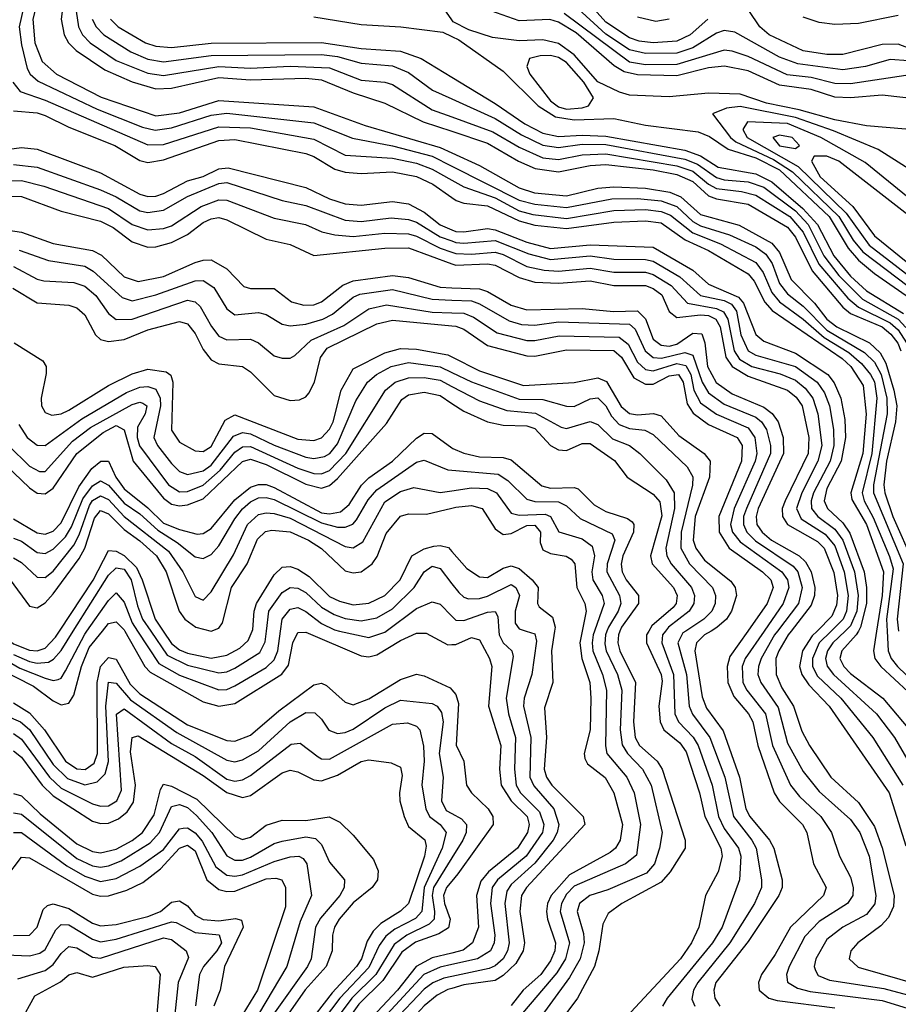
# Model space of a CAD drawing. Header units: inches. Extents: x 501365 to 657855, y 482276 to 547543.
# Tile 592 of 656: x 598905 to 601131, y 509055 to 511548. Entities that reach past the tile are written whole.
import ezdxf

# ---------------------------------------------------------------- set-up
doc = ezdxf.new("R2010")
doc.units = ezdxf.units.IN
doc.header["$MEASUREMENT"] = 0
for name, color, linetype in [('A5590', 7, 'Continuous'), ('A5591', 7, 'Continuous'), ('A6500', 7, 'Continuous'), ('A6501', 7, 'Continuous')]:
    doc.layers.add(name, color=color, linetype=linetype)

msp = doc.modelspace()

# ---------------------------------------------------------------- linework, layer by layer
at = {"layer": 'A5590', "color": 5}
msp.add_line((599390, 509999.9, 3620), (599390.2, 510000, 3620), dxfattribs=at)
for points, elevation in [([(598850, 509906.2), (598940.1, 509860.1), (598990, 509822.8), (599010, 509813.4), (599030, 509816.9), (599042.4, 509837.6), (599062.3, 509910), (599081.6, 509958.4), (599114.7, 510000)], 3520), ([(598850, 509938.4), (598905.7, 509905.7), (598970, 509880.6), (598990, 509874.4), (599002.6, 509877.4), (599010, 509881), (599021, 509899), (599070, 509992.2), (599075.5, 510000)], 3540), ([(598853.5, 510000), (598861.7, 509990), (598890, 509967.4), (598930, 509951.3), (598950, 509949.4), (598970, 509956.5), (598996, 509984), (599006.6, 510000)], 3580), ([(598890, 509940.4), (598930, 509923), (598950, 509918.8), (598978.5, 509921.5), (598991.4, 509928.6), (599010, 509950.3), (599041.2, 510000)], 3560), ([(599171.8, 510000), (599222.2, 509910), (599235.5, 509895.5), (599370, 509820.5), (599410, 509809.6), (599450, 509816.6), (599568.9, 509891.1), (599586.6, 509913.4), (599597.2, 509970), (599610, 509996.4), (599630, 509997.5), (599770, 509937.3), (599790, 509934.6), (599810, 509939.5), (599870, 509976.1), (599910, 509994.3), (599934.7, 509994.8), (599990, 509965.3), (600000, 509965.6)], 3520), ([(599203.7, 510000), (599257.6, 509917.6), (599310, 509888.1), (599410, 509850.7), (599430, 509852), (599450, 509861), (599530, 509907.7), (599550, 509926.7), (599558.9, 509950), (599565.8, 510000)], 3540), ([(599237.4, 510000), (599279.2, 509939.2), (599330, 509913.1), (599410, 509894.2), (599430, 509896.6), (599450, 509905.8), (599514, 509946), (599527.5, 509972.5), (599530.8, 510000)], 3560), ([(599268.7, 510000), (599290, 509968.3), (599310, 509952.3), (599330, 509943.7), (599390, 509931.2), (599430, 509938.7), (599463.1, 509956.9), (599484.3, 509975.7), (599494.2, 510000)], 3580), ([(599715.2, 510000), (599790, 509983.7), (599830, 509997.4), (599833.5, 510000)], 3540), ([(598890, 509818.4), (598930, 509792.8), (598968, 509750), (599021, 509670), (599050, 509650.8), (599070.8, 509649.2), (599094.3, 509665.7), (599102.5, 509690), (599101.8, 509870), (599109.7, 509910.3), (599130, 509932.7), (599150, 509928.3), (599185.2, 509865.2), (599210, 509840.6), (599330, 509762.4), (599430, 509722.5), (599450, 509721.2), (599490, 509736), (599562.1, 509797.9), (599650, 509864.1), (599670, 509868.2), (599682.4, 509862.4), (599730, 509819.6), (599750, 509813.4), (599790, 509828.6), (599870, 509877.5), (599910, 509890.3), (599930, 509886.2), (599995.7, 509855.7), (600000, 509850.7)], 3480), ([(598870, 509786.1), (598907.7, 509770), (598930, 509750.3), (598990, 509662), (599026.2, 509626.2), (599070, 509610.6), (599102, 509618), (599122.1, 509637.9), (599130.5, 509669.5), (599123.2, 509810), (599130, 509870.1), (599150, 509867.6), (599186.1, 509826.1), (599303.1, 509743.1), (599430, 509672.6), (599450, 509669), (599470, 509673.6), (599510, 509696.8), (599590, 509769.8), (599630, 509793.4), (599653, 509793), (599670, 509776.8), (599688.6, 509748.6), (599710, 509740.4), (599730, 509742.9), (599750, 509751.8), (599830, 509805.8), (599870, 509824.6), (599950, 509816.7), (599962.4, 509810), (599973.9, 509793.9), (599977.6, 509770), (599968.2, 509690), (599978, 509630), (599973.9, 509570), (599985.4, 509545.5), (600000, 509537.7)], 3460), ([(598890, 509740.7), (598910, 509726.5), (598980.6, 509630), (599010, 509602), (599090, 509562.6), (599110, 509556.1), (599130, 509557.6), (599151.4, 509570), (599163.4, 509596.6), (599150.7, 509789.3), (599170, 509803.3), (599290, 509714.8), (599350, 509682.6), (599430, 509624.9), (599450, 509619.4), (599470, 509623.1), (599490, 509634.4), (599593.2, 509713.2), (599615.8, 509715.8), (599661, 509681), (599670, 509676.1), (599690, 509675.4), (599850, 509763.9), (599887.2, 509767.2), (599910, 509758.9), (599919.1, 509750), (599928, 509708), (599929.8, 509670), (599923.7, 509610), (599934.2, 509550), (599943.6, 509530), (599970, 509509.7), (599985.5, 509490), (599975.8, 509450), (599929.4, 509350), (599923.8, 509290), (599907.8, 509272.2), (599855.3, 509244.7), (599832.9, 509227.1), (599816.1, 509203.9), (599790, 509147.6), (599716, 509070), (599655.5, 508990)], 3440), ([(598890, 509696.7), (598910, 509680.5), (598962.6, 509610), (598990, 509582.2), (599090, 509518.5), (599110, 509512.4), (599130, 509513.2), (599155.8, 509524.2), (599177.9, 509542.1), (599193.7, 509566.3), (599198.9, 509610), (599185.6, 509694.4), (599190, 509730.1), (599205.3, 509734.7), (599370, 509633.9), (599430, 509591), (599470, 509578.6), (599490, 509583.6), (599570, 509640.5), (599590, 509647.3), (599610, 509643.6), (599650, 509623.5), (599670, 509620.5), (599710, 509634.6), (599770, 509669.7), (599790, 509673.4), (599845.9, 509665.9), (599870, 509655.1), (599874.3, 509634.3), (599867.2, 509590), (599868.5, 509570), (599879, 509530), (599890, 509505.3), (599931.5, 509471.5), (599935.1, 509455.1), (599930.8, 509430), (599890.5, 509310), (599869.7, 509290.3), (599820.4, 509259.6), (599800.4, 509239.6), (599785.8, 509214.2), (599771.3, 509170), (599758.2, 509150), (599696.6, 509083.4), (599630, 508997.7)], 3420), ([(598890, 509588.8), (598910, 509582.5), (598956.9, 509536.9), (599050, 509460.9), (599090, 509441.5), (599110, 509438.5), (599150, 509447.3), (599190.6, 509469.4), (599216.6, 509490), (599245.7, 509534.3), (599261.8, 509598.2), (599270, 509612.4), (599290, 509607.1), (599354.1, 509574.1), (599450, 509480.6), (599470, 509472.1), (599490, 509478.3), (599530, 509507.9), (599570, 509521.1), (599630, 509520.2), (599689.4, 509529.4), (599715.8, 509515.8), (599750, 509483), (599801.1, 509421.1), (599813, 509393), (599811.8, 509370), (599797.8, 509350), (599750, 509311.5), (599714.6, 509270), (599702.7, 509250), (599697.7, 509230), (599697, 509190), (599681.4, 509150), (599628.6, 509091.4), (599585.3, 509030)], 3380), ([(598890, 509539.3), (598910, 509536.5), (599050, 509424), (599090, 509405.6), (599110, 509402.3), (599130, 509404.9), (599162.3, 509417.7), (599236.2, 509463.8), (599259.6, 509490), (599290, 509555.7), (599310, 509561), (599330, 509553.1), (599353.1, 509533.1), (599392, 509490), (599430, 509430.7), (599450, 509419.7), (599470, 509419.9), (599490, 509427.2), (599550, 509461.9), (599570, 509468.1), (599630, 509478.8), (599654.8, 509474.8), (599670, 509459.1), (599690, 509414.3), (599728, 509370), (599727, 509350), (599716.5, 509330), (599666.9, 509273.1), (599654.9, 509250), (599643.7, 509170), (599633.9, 509150), (599547.8, 509030)], 3360), ([(598890, 509489.8), (598910, 509489.3), (599025.1, 509405.1), (599070, 509378.8), (599110, 509365.4), (599150, 509373.5), (599210, 509404.1), (599270, 509447), (599310, 509499.1), (599319.6, 509500.4), (599330, 509501.4), (599350, 509489), (599367.5, 509467.5), (599402.4, 509402.4), (599430, 509381.4), (599450, 509378.7), (599470, 509382.8), (599550, 509416.4), (599590, 509428.4), (599612.5, 509430), (599623.7, 509423.8), (599632.6, 509410), (599644.8, 509330), (599615.8, 509264.2), (599581.9, 509150), (599510.4, 509030)], 3340), ([(598870, 509374.6), (598910, 509427.6), (598930, 509425.4), (599090, 509333.8), (599110, 509328.6), (599130, 509329.7), (599176.6, 509343.4), (599217, 509363), (599262.2, 509397.8), (599310, 509450), (599330, 509457.2), (599350, 509443.5), (599379.1, 509370), (599410, 509345.1), (599430, 509340.2), (599450, 509341.4), (599530, 509372.3), (599554.2, 509374.2), (599569.5, 509369.5), (599578.5, 509350), (599578.7, 509301.3), (599507.5, 509090), (599470.2, 509030)], 3320), ([(600000, 509425.5), (599953.4, 509350), (599949.8, 509330), (599956.3, 509290), (599955, 509270), (599942.2, 509257.8), (599885.7, 509230), (599853.7, 509206.4), (599807.3, 509130), (599746.2, 509070), (599686.6, 508990)], 3460), ([(600000, 509366.5), (599986, 509350), (599979, 509330), (599981, 509310), (599995.6, 509270), (599991.7, 509248.3), (599966.8, 509233.2), (599908, 509212), (599873.1, 509186.9), (599824.9, 509115.1), (599764.7, 509055.3), (599717.6, 508990)], 3480), ([(598890, 509228.8), (598930.6, 509229.4), (598949.5, 509250), (598965.2, 509294.8), (598975.4, 509304.6), (598990, 509309.2), (599030, 509296.8), (599090, 509260.3), (599110, 509253.3), (599150, 509256.3), (599230, 509277.3), (599262.3, 509290), (599290, 509313.1), (599310, 509317), (599330, 509304.3), (599350, 509280.1), (599370, 509269.7), (599410, 509266.3), (599452.2, 509272.2), (599467.5, 509267.5), (599471.7, 509250), (599423.9, 509150), (599413.3, 509090), (599396.9, 509050)], 3280), ([(598870, 509180.1), (598930, 509177.7), (598956, 509184), (598970, 509193.6), (598996.7, 509243.3), (599010, 509256.4), (599030, 509255.5), (599090, 509219.5), (599110, 509213.1), (599150, 509219.5), (599290, 509263.8), (599302, 509262), (599350, 509236.4), (599410.2, 509230.2), (599416.3, 509210), (599405, 509190), (599370.6, 509150), (599360.8, 509130), (599350.7, 509050.7)], 3260), ([(598900.9, 509119.1), (598970, 509140.5), (598990, 509155.6), (599010, 509183.5), (599030, 509201), (599050, 509197.9), (599090, 509173.6), (599110, 509171.5), (599270, 509223.1), (599290, 509218.5), (599327, 509190), (599333.1, 509173.1), (599306.5, 509110), (599297.9, 509030)], 3240), ([(600000, 509184.5), (599950, 509172.1), (599909.7, 509150.3), (599862.3, 509090), (599798.2, 509021.8), (599758.3, 508961.7), (599690.2, 508889.8), (599660.1, 508850), (599637, 508810), (599622.5, 508770), (599614, 508674), (599614.5, 508630), (599622.9, 508610), (599630, 508604.2), (599689.3, 508589.3), (599750, 508560.5), (599790, 508550.8), (599830, 508552.4), (599916.3, 508570), (599990, 508574.9), (600000, 508573.9)], 3520), ([(598887.3, 508990), (598907.4, 509010), (598943.7, 509076.3), (599008.5, 509111.5), (599030, 509129.2), (599050, 509134.9), (599090, 509123.6), (599169, 509149), (599230, 509153), (599248.2, 509150), (599261.1, 509130), (599252.5, 509030), (599246.6, 509010), (599192.5, 508910), (599164.8, 508830), (599084.6, 508690), (599010.7, 508510), (598957.6, 508442.4), (598938.5, 508410), (598931.5, 508370), (598943.2, 508310), (598937.3, 508290), (598861.5, 508218.5)], 3220), ([(600000, 509155.3), (599970, 509148.4), (599929.2, 509130), (599835.8, 509030), (599810, 508996.2), (599784.3, 508950), (599724.3, 508890), (599691.3, 508850), (599650.4, 508769.6), (599644.4, 508730), (599648.9, 508668.9), (599655.3, 508655.3), (599670, 508643.1), (599810, 508610.3), (599950, 508606.1), (600000, 508609.5)], 3540), ([(600000, 509124.9), (599979.5, 509120.5), (599951.4, 509108.6), (599930, 509092.8), (599851.3, 509010), (599804.9, 508930), (599750, 508879.5), (599709.2, 508830.8), (599676.4, 508770), (599670.6, 508750), (599672.8, 508712.8), (599690, 508685.9), (599710, 508675), (599750, 508664.7), (599847.8, 508647.8), (599930, 508640.9), (600000, 508643.9)], 3560), ([(600000, 509094.9), (599990, 509091.9), (599962.6, 509077.4), (599930, 509051), (599874, 508990), (599826.6, 508910), (599770, 508860.7), (599726.3, 508813.7), (599701.6, 508770), (599696.1, 508750), (599697.9, 508730), (599710, 508713.4), (599730, 508703.6), (599870, 508678), (599950, 508673.1), (600000, 508680.2)], 3580)]:
    msp.add_lwpolyline(points, dxfattribs=dict(at, elevation=elevation))
at = {"layer": 'A5591', "color": 5}
msp.add_line((599390, 509999.9, 3620), (599390.2, 510000, 3620), dxfattribs=at)
for points, elevation in [([(598879.5, 511990), (598950, 511915.2), (598963.6, 511890), (598974.9, 511810), (599019.2, 511650), (599020.7, 511630), (599010.6, 511550), (599018.1, 511510), (599029.3, 511490), (599048.3, 511470), (599121.2, 511421.1), (599190, 511391.3), (599250, 511373.3), (599290, 511374.5), (599410, 511402.1), (599490, 511396.2), (599630, 511399.8), (599670, 511396.2), (599750, 511362.9), (599830, 511336.9), (599927.2, 511290), (600000, 511265.6)], 4120), ([(598892, 511850), (598954.9, 511650), (598954, 511610), (598938.3, 511550), (598943.5, 511490), (598962.6, 511442.6), (598998.4, 511410), (599111.8, 511351.8), (599250, 511304.6), (599310, 511312.5), (599410, 511343.4), (599650, 511327.3), (599780.3, 511280.3), (599970, 511224.8), (600000, 511211)], 4080), ([(598902.2, 511722.2), (598922.1, 511650), (598922, 511610), (598903.7, 511530), (598910, 511484.3), (598924.4, 511424.4), (598931.6, 511410), (598952.2, 511392.2), (599101.6, 511321.6), (599216.4, 511276.4), (599248.7, 511268.7), (599290, 511274.8), (599390, 511306.3), (599430, 511311.9), (599650, 511287), (599748.2, 511248.2), (599850, 511229.2), (599950, 511202.9), (600000, 511177.6)], 4060), ([(600000, 511547.6), (599910, 511676.7)], 4220), ([(599048.6, 511570), (599054, 511530), (599064.3, 511510), (599083.7, 511490), (599150, 511445.2), (599230, 511412.5), (599270, 511406.8), (599410, 511429.5), (599490, 511425.6), (599590, 511430.8), (599690, 511426.4), (599770, 511395.5), (599830, 511390.3), (599850, 511384), (599950, 511320.3), (600000, 511302)], 4140), ([(599088.7, 511550), (599098.7, 511530), (599118.5, 511510), (599186.8, 511466.8), (599230, 511448.7), (599270, 511441.5), (599390, 511457.6), (599670, 511460.1), (599710, 511454.8), (599770, 511438.6), (599850, 511431.5), (599890, 511414.3), (599951.1, 511370), (600000, 511347.8)], 4160), ([(599135.7, 511550), (599155.1, 511530), (599223.9, 511490), (599250, 511481.2), (599290, 511478), (599390, 511488.9), (599670, 511490.7), (599770, 511475.1), (599870, 511469), (599922.4, 511450), (600000, 511402.8)], 4180), ([(599650, 511555.4), (599770, 511536.4), (599870.5, 511530.5), (599976.8, 511516.8), (600000, 511506)], 4220), ([(598888.1, 511390), (598906.7, 511366.7), (598970, 511344.6), (599230, 511231.1), (599270, 511232.6), (599410, 511277.1), (599490, 511274.2), (599650, 511246), (599730, 511204.8), (599850, 511197.2), (599910, 511184.6), (599950, 511169.7), (600000, 511142)], 4040), ([(598890, 511317.7), (598950, 511312.6), (598970, 511305.4), (599030, 511276.2), (599146.5, 511230), (599210, 511191.8), (599230, 511186.6), (599270, 511193), (599410, 511242.1), (599450, 511245.1), (599630, 511209.4), (599650, 511202.1), (599703.4, 511170), (599730, 511161.8), (599770, 511158.5), (599850, 511162.6), (599910, 511150.9), (599951.6, 511131.6), (600000, 511097.9)], 4020), ([(598810, 511211.3), (598910, 511224.7), (598950, 511220.3), (599110, 511160.2), (599210, 511106.1), (599230, 511100.4), (599250, 511101), (599270, 511107.9), (599330, 511140.1), (599370, 511151.3), (599410, 511170.2), (599433.5, 511173.5), (599630, 511123.1), (599690, 511095), (599730, 511082.2), (599770, 511078.5), (599850, 511087.6), (599890, 511082.1), (599930, 511061), (599970, 511029.1), (600000, 511016.4)], 3980), ([(598890, 511181.3), (598950, 511174.9), (599110, 511117.8), (599150, 511099.8), (599210, 511064.4), (599230, 511059.6), (599270, 511066.3), (599330, 511100.6), (599410, 511133.4), (599430, 511135.6), (599570, 511090.5), (599630, 511077.4), (599730, 511040.8), (599770, 511037.6), (599846.2, 511046.2), (599890, 511042.1), (599910, 511035.4), (599970, 510998.3), (600000, 510987.9)], 3960), ([(598850, 511139.4), (598910, 511141.2), (598966.4, 511126.4), (599130, 511070), (599190, 511030), (599230, 511016.1), (599270, 511019.3), (599290, 511026.2), (599365, 511075), (599410, 511092.4), (599430, 511091.2), (599550, 511045.7), (599629.3, 511029.3), (599670.8, 511010.8), (599703.2, 511003.2), (599750, 510999), (599830, 511007.3), (599890, 511005.7), (599910, 511000.4), (599970, 510969.4), (600000, 510959.6)], 3940), ([(598850, 511102.3), (598910, 511100.9), (599010, 511063.7), (599110, 511038.3), (599141.8, 511021.8), (599190, 510985.6), (599230, 510972.2), (599250, 510973), (599290, 510983.7), (599330, 511004.1), (599370, 511034.7), (599390, 511044.3), (599410, 511047.1), (599430, 511041.4), (599530, 510992.4), (599590, 510979.1), (599650, 510950.8), (599830, 510970), (599890, 510970.7), (600000, 510930.2)], 3920), ([(598870, 511016), (598910, 511009.8), (598990, 510981.3), (599090, 510964), (599112.3, 510952.3), (599170, 510896.7), (599205.1, 510885.1), (599270, 510897.6), (599350, 510933.2), (599370, 510939.6), (599390, 510939.8), (599430, 510917.1), (599472.7, 510872.7), (599490, 510867.1), (599550, 510867.1), (599593.7, 510833.7), (599625.1, 510825.1), (599650, 510826.3), (599670, 510833.4), (599724.2, 510875.8), (599750, 510887.3), (599850, 510900.5), (599890, 510895.4), (599970.6, 510870.6), (600000, 510869.3)], 3880), ([(598904.3, 510964.3), (598978, 510938), (599070, 510923.8), (599091.7, 510911.7), (599164.6, 510844.6), (599190, 510836.6), (599250, 510851.1), (599350, 510887.2), (599370, 510887.7), (599397.4, 510870), (599430, 510816.2), (599450, 510800.6), (599510, 510807.1), (599530, 510801.6), (599570, 510777.1), (599590, 510773), (599630, 510777.3), (599673.2, 510790), (599697.6, 510802.4), (599750, 510845.2), (599767.2, 510852.8), (599850, 510865.1), (599950, 510840.8), (600000, 510838.3)], 3860), ([(598890, 510923.2), (598950, 510891.5), (598966.9, 510886.9), (599042.3, 510882.3), (599070, 510873.2), (599097.9, 510850), (599130, 510803.9), (599150, 510789.2), (599190, 510789.6), (599330, 510838), (599350, 510833.8), (599362.3, 510822.3), (599391, 510771), (599410, 510746.7), (599430, 510737.6), (599490, 510739.3), (599510, 510729.6), (599550, 510697.3), (599570, 510691.2), (599590, 510691.4), (599602.5, 510697.5), (599643.7, 510736.3), (599726, 510774), (599790, 510816), (599834.2, 510825.8), (599950, 510807.9), (600000, 510806)], 3840), ([(598888, 510868), (598950, 510831.3), (599030, 510825.1), (599050, 510818.7), (599070, 510801.2), (599097.2, 510750), (599110, 510738.4), (599130, 510733.1), (599170, 510738.7), (599230, 510762.6), (599310, 510784.3), (599330, 510778.3), (599350, 510753.7), (599370, 510713.3), (599390, 510686.8), (599410, 510676.3), (599470, 510669.7), (599490, 510656.2), (599550, 510596.1), (599590, 510584.2), (599614.1, 510585.9), (599630, 510593), (599637.3, 510602.7), (599652.3, 510630), (599667.4, 510692.6), (599683.9, 510716.1), (599810, 510778.3), (599850, 510786.9), (600000, 510773.3)], 3820), ([(598891.3, 510730), (598964.1, 510684.1), (598972.5, 510670), (598972.3, 510652.3), (598960.1, 510590), (598960.9, 510570), (598970, 510553.2), (598986.7, 510546.7), (599010, 510549.8), (599030, 510559.7), (599130, 510621.9), (599190, 510651), (599230, 510663.3), (599276.1, 510656.1), (599288.4, 510648.4), (599293.5, 510630), (599290, 510508.7), (599310, 510478.6), (599350, 510456.3), (599370, 510454.5), (599390, 510467.6), (599425.7, 510534.3), (599450, 510547.6), (599610, 510485.6), (599650, 510482.6), (599670, 510489.5), (599690, 510511.5), (599699.5, 510530), (599719.3, 510610), (599750, 510663.7), (599830, 510704.7), (599870, 510715.7), (599910, 510713.7), (599990, 510699.8), (600000, 510694.7)], 3780), ([(598903.1, 510523.1), (598924, 510490), (598950, 510470.8), (598970, 510469.7), (599062.5, 510537.5), (599175.7, 510604.3), (599210, 510617.3), (599230, 510619.3), (599250, 510612.3), (599261.1, 510590), (599262.1, 510570), (599245.2, 510490), (599254.1, 510470), (599290, 510424.4), (599310, 510403.8), (599330, 510396.7), (599370, 510406), (599390, 510419.9), (599446.7, 510493.3), (599470, 510502.7), (599490, 510499.4), (599550, 510470.9), (599630, 510440.7), (599650, 510437.3), (599677.7, 510442.3), (599691.2, 510450), (599710, 510474.1), (599757.1, 510582.9), (599786.2, 510630), (599809.1, 510650), (599845.8, 510670), (599890, 510680), (599970, 510668.7), (600000, 510654.5)], 3760), ([(598876.7, 510470), (598930, 510417.4), (598955.8, 510404.2), (598970, 510404), (599039.2, 510480.8), (599084.6, 510515.4), (599190, 510573.5), (599210, 510579.5), (599217.2, 510577.2), (599227.7, 510570), (599223.2, 510550), (599203.7, 510516.3), (599203, 510490), (599208.8, 510468.8), (599282.6, 510370), (599310, 510352.8), (599330, 510353.1), (599370, 510369.3), (599412.7, 510407.3), (599450, 510452.8), (599470, 510466.7), (599490, 510467.3), (599610, 510412.4), (599650, 510399), (599670, 510398), (599690, 510406.3), (599731.1, 510450), (599832.1, 510610), (599856.6, 510630), (599890, 510641.3), (599930, 510642.1), (599970, 510635.3), (600000, 510619.7)], 3740), ([(598850, 510438.9), (598930, 510362.6), (598950, 510349.3), (598970, 510347.3), (598990, 510361.6), (599050.1, 510449.9), (599116.8, 510503.2), (599150, 510520.2), (599170, 510509.7), (599192.8, 510430), (599270, 510336.5), (599290, 510321.2), (599310, 510317), (599330, 510319.2), (599370, 510335), (599470, 510429), (599490, 510435), (599530, 510421.6), (599630, 510371.8), (599670, 510362), (599690, 510368.2), (599710, 510386.6), (599834.6, 510525.4), (599873.3, 510586.7), (599890, 510597.9), (599930, 510604.8), (599970, 510596.1), (600000, 510576.6)], 3720), ([(598890, 510284.3), (598950, 510248.8), (598970, 510245.1), (598990, 510253.2), (599010, 510273.8), (599055.1, 510364.9), (599088.4, 510411.6), (599110.5, 510430.5), (599130, 510430.6), (599148.6, 510390), (599170, 510360), (599230, 510312.3), (599270, 510273.5), (599310, 510257), (599354.6, 510245.4), (599370, 510247), (599390, 510259.9), (599450, 510332.5), (599490, 510364.1), (599510, 510371.3), (599530, 510370.7), (599550, 510363.3), (599670, 510299.6), (599690, 510296.6), (599718.2, 510301.8), (599739.9, 510320.1), (599771, 510369), (599790, 510387.9), (599850, 510429.8), (599910, 510488.2), (599930, 510501.3), (599950, 510499.9), (600000, 510463.8)], 3680), ([(598890, 510234.9), (598910, 510227.5), (598950, 510198.7), (598970, 510196.6), (598990, 510207.3), (599021.3, 510238.7), (599036.5, 510263.5), (599065, 510335), (599090, 510367.4), (599110, 510380.3), (599130, 510369.3), (599170, 510323.6), (599210, 510296.9), (599255.3, 510255.3), (599304.5, 510224.5), (599350, 510188.2), (599370, 510183.3), (599390, 510193.4), (599410, 510215.7), (599450, 510284.3), (599470, 510309.3), (599490, 510326.9), (599510, 510336.9), (599530, 510338.5), (599550, 510333.3), (599670, 510273.6), (599710, 510263.2), (599730, 510262.7), (599749.1, 510270.9), (599758.5, 510281.5), (599787.8, 510332.2), (599810, 510357.8), (599910, 510427.7), (599930, 510432.4), (599990, 510408.1), (600000, 510407.2)], 3660), ([(598890, 510185.2), (598910, 510173.3), (598950, 510136), (598970, 510135.5), (598990, 510151.6), (599042.4, 510217.7), (599056.4, 510243.6), (599081.9, 510318.1), (599090, 510330.9), (599110, 510342), (599130, 510332.9), (599170, 510290.4), (599281.9, 510201.9), (599318.5, 510150), (599350, 510087.5), (599370, 510078.5), (599390, 510099.5), (599446.8, 510193.2), (599482, 510270), (599510, 510294.9), (599530, 510299.4), (599550, 510297.5), (599590, 510286), (599730, 510214.2), (599750, 510211), (599774.3, 510225.7), (599830, 510327.1), (599870, 510353.6), (599903.3, 510363.3), (599970, 510351), (600000, 510355.4)], 3640), ([(598880.9, 510130), (598930, 510063), (598950, 510058.7), (598970, 510071.7), (598990, 510094.2), (599056.2, 510183.8), (599070.4, 510209.6), (599094.5, 510285.5), (599110, 510305.6), (599130, 510296.8), (599170, 510256.9), (599210, 510228.2), (599251.7, 510190), (599276.5, 510150), (599309.2, 510050), (599323.8, 510030), (599351.9, 510010), (599390, 509999.9)], 3620), ([(599390.2, 510000), (599410, 510006.8), (599419.1, 510020.9), (599441.9, 510110), (599481.3, 510170), (599507.3, 510232.7), (599528.3, 510251.7), (599544.2, 510255.8), (599590, 510250.9), (599636.5, 510230), (599670, 510208.9), (599730, 510152.7), (599750, 510147.1), (599770.4, 510150), (599798.2, 510170), (599811, 510189), (599833.4, 510246.6), (599870, 510290.5), (599890, 510297), (599936, 510296), (600000, 510311.4)], 3620), ([(599006.6, 510000), (599091.4, 510128.6), (599130, 510204), (599150, 510202.6), (599170, 510191.5), (599200.8, 510160.8), (599215.5, 510130), (599248.6, 510030), (599268.7, 510000)], 3580), ([(599494.2, 510000), (599495.9, 510004.1), (599499.3, 510050), (599505.4, 510070), (599550, 510142.6), (599570, 510161.8), (599590, 510163), (599610, 510156.5), (599638.4, 510138.4), (599690, 510087.8), (599715.6, 510075.6), (599750, 510066.5), (599790, 510070.5), (599830, 510089.8), (599869.1, 510130), (599898.8, 510190), (599930, 510208), (599954.6, 510214.6), (599970, 510216.8), (599991.6, 510211.6), (600000, 510201.8)], 3580), ([(599041.2, 510000), (599130, 510141.2), (599150, 510160.2), (599170, 510156.6), (599187.8, 510130), (599203.5, 510063.5), (599216.8, 510030), (599237.4, 510000)], 3560), ([(599530.8, 510000), (599536.8, 510050), (599570, 510097.9), (599590, 510110.1), (599610, 510108.6), (599630, 510097.7), (599670, 510060.6), (599702.1, 510042.1), (599730, 510032), (599770, 510026), (599810, 510033.6), (599850, 510056.3), (599904.5, 510110), (599930, 510150.1), (599950, 510164.6), (599970, 510158.1), (600000, 510119.4)], 3560), ([(599075.5, 510000), (599130, 510076.9), (599150, 510096.8), (599170, 510073), (599190, 510021), (599203.7, 510000)], 3540), ([(599833.5, 510000), (599910, 510057.2), (599950, 510073.9), (599970, 510068.1), (600000, 510037.8)], 3540), ([(599565.8, 510000), (599570, 510030), (599590, 510055.1), (599610, 510059.7), (599630, 510049.8), (599670, 510018.8), (599702.7, 510002.7), (599715.2, 510000)], 3540), ([(599114.7, 510000), (599130, 510019.4), (599150, 510023.4), (599170, 510003.3), (599171.8, 510000)], 3520)]:
    msp.add_lwpolyline(points, dxfattribs=dict(at, elevation=elevation))
at = {"layer": 'A6500', "color": 5}
for points, elevation in [([(600187.9, 510000), (600210, 509993.2), (600214.4, 509974.4), (600202.4, 509890), (600183.2, 509830), (600181.4, 509810), (600199.8, 509730), (600197.4, 509630), (600207.6, 509607.6), (600258, 509550), (600270.6, 509510), (600266.9, 509490), (600256.3, 509470), (600210, 509412.1), (600150, 509357.7), (600139, 509341), (600133.8, 509310), (600144.9, 509210), (600141.1, 509190), (600130.2, 509170), (600110, 509152), (600094.7, 509145.3), (600000, 509124.9)], 3560), ([(600118.7, 510000), (600119.4, 509990), (600130, 509970.1), (600152.2, 509950), (600155.5, 509935.5), (600137.2, 509830), (600143.4, 509790), (600161.2, 509730), (600158.2, 509650), (600162.8, 509610), (600174.2, 509590), (600221.9, 509541.9), (600232.5, 509510), (600229.5, 509490), (600188.5, 509430), (600115.2, 509370), (600101.7, 509350), (600097.5, 509310), (600109.2, 509230), (600107.5, 509210), (600097.6, 509190), (600064.7, 509170), (600000, 509155.3)], 3540), ([(600259.7, 510000), (600252.2, 509950), (600256.1, 509870), (600234.3, 509805.7), (600240, 509730), (600233.9, 509650), (600239.6, 509630), (600252.9, 509610), (600332.8, 509530), (600336.7, 509510), (600189.1, 509350), (600176.1, 509330), (600171.7, 509290), (600183.5, 509210), (600180.7, 509190), (600161.7, 509158.3), (600130, 509127.4), (600110, 509114.5), (600030, 509103.7), (600000, 509094.9)], 3580), ([(600329.9, 510000), (600324, 509970), (600329.5, 509930), (600349, 509870), (600352.1, 509830), (600350, 509750), (600334.7, 509690), (600336.7, 509676.7), (600343.9, 509663.9), (600388.6, 509628.6), (600410.3, 509590), (600432, 509510), (600426.4, 509470), (600414.2, 509450), (600400.8, 509439.2), (600297.8, 509382.2), (600251.8, 509330), (600242.3, 509310), (600239.3, 509290), (600241.8, 509270), (600262.4, 509210), (600260.7, 509190), (600250, 509164.8), (600225.1, 509130), (600180.2, 509090), (600150, 509051.8)], 3620), ([(600361.4, 510000), (600358, 509990), (600355.3, 509970), (600357.1, 509950), (600381.6, 509890), (600391.4, 509850), (600388.8, 509708.8), (600392.7, 509690), (600443.4, 509630), (600461.7, 509590), (600477.6, 509510), (600467.3, 509432.7), (600440.1, 509410), (600310, 509353.4), (600290, 509333.7), (600277.3, 509310), (600274.3, 509290), (600297.8, 509210), (600287.6, 509170), (600265.6, 509134.4), (600164.8, 509015.2)], 3640), ([(600392.6, 510000), (600389, 509990), (600387.2, 509967.2), (600390.4, 509950), (600419.4, 509890), (600430.2, 509850.2), (600426.6, 509750), (600431.6, 509711.6), (600444.8, 509690), (600482.4, 509650), (600504.5, 509610), (600532.9, 509490), (600525.9, 509450), (600513, 509410), (600493.1, 509386.9), (600395.4, 509344.6), (600349.6, 509330), (600323, 509310), (600317.2, 509290), (600333.7, 509233.7), (600334.8, 509210), (600325.1, 509170), (600297.7, 509122.3), (600204.9, 508995.1)], 3660), ([(600425.5, 510000), (600421.6, 509990), (600420.5, 509970), (600425.7, 509950), (600465.1, 509870), (600460, 509770), (600464.1, 509730), (600475.2, 509710), (600519.8, 509670), (600532.6, 509650), (600590.5, 509470), (600590.6, 509450), (600553.2, 509390), (600530, 509364), (600430.8, 509310), (600395.6, 509284.4), (600382.2, 509257.8), (600371.9, 509190), (600360.8, 509150), (600318.2, 509070), (600230, 508952.4)], 3680), ([(600498.9, 510000), (600493.1, 509990), (600493, 509970), (600529.9, 509890), (600532.6, 509872.6), (600524.3, 509810), (600527.5, 509770), (600537.2, 509750), (600577.2, 509717.2), (600593.7, 509693.7), (600627.4, 509590), (600640.6, 509530), (600681.3, 509450), (600684.9, 509430), (600674.2, 509390), (600642.2, 509330), (600625.2, 509250), (600607.2, 509210), (600578.8, 509170), (600430.1, 509010)], 3720), ([(600540.8, 510000), (600533.3, 509990), (600531.4, 509970), (600561.6, 509890), (600564.5, 509790), (600574.2, 509770), (600611.5, 509731.5), (600623.7, 509710), (600659.5, 509610), (600675.1, 509530), (600690, 509499.6), (600725.9, 509450), (600731.6, 509430), (600728.1, 509370), (600684.7, 509250), (600660.2, 509210), (600545.5, 509070), (600533.3, 509050)], 3740), ([(600592.6, 510000), (600585, 509995), (600572.4, 509970), (600594.4, 509890), (600600.7, 509810), (600609.6, 509789.6), (600653.5, 509730), (600691.6, 509630), (600712.9, 509530), (600760, 509470), (600770.5, 509450), (600784.6, 509370), (600784.4, 509350), (600766.8, 509310), (600704.2, 509210), (600623.2, 509110), (600611.9, 509090), (600607.5, 509067.5), (600615.3, 509050)], 3760), ([(600656.8, 510000), (600639.9, 509990), (600619.8, 509970), (600615.4, 509950), (600633.6, 509833.6), (600645, 509805), (600687.2, 509747.2), (600728.8, 509630), (600744.5, 509550), (600754.4, 509530), (600804.6, 509470), (600815.5, 509450), (600836.5, 509370), (600836.3, 509350), (600828.3, 509330), (600750, 509213.6), (600668.7, 509110), (600663.3, 509090), (600665.9, 509070), (600678.9, 509050)], 3780), ([(600749.4, 510000), (600704.3, 509935.7), (600697.4, 509910), (600698.7, 509870), (600714, 509834), (600750.9, 509790), (600762, 509770), (600775.2, 509710), (600816.4, 509590), (600830, 509568.3), (600887.9, 509510), (600899.2, 509490), (600915.8, 509410), (600947.9, 509350), (600941.4, 509330), (600857.9, 509250), (600819.2, 509180.8), (600784.5, 509130), (600776.2, 509110), (600778.2, 509090), (600803.1, 509070), (600824.2, 509064.3), (600970, 509045.6)], 3820), ([(600790.9, 510000), (600742.4, 509930), (600734.9, 509910), (600736.9, 509870), (600747.2, 509850), (600794.2, 509790), (600812, 509710), (600857.4, 509610), (600880.8, 509580.8), (600934.5, 509530), (600961.1, 509490), (600982, 509430), (601010, 509376.5), (601016.3, 509350), (601015.6, 509330), (601001.6, 509310), (600930, 509264.2), (600893.8, 509226.2), (600854.2, 509150), (600847.5, 509130), (600850.4, 509110.4), (600875.3, 509095.3), (600907.1, 509087.1), (601090, 509064), (601208, 509028)], 3840), ([(600824.7, 510000), (600817.2, 509990), (600783.4, 509930), (600776.2, 509910), (600775.1, 509890), (600782.1, 509870), (600826.5, 509806.5), (600850, 509716.2), (600890, 509644.5), (600930, 509593.2), (601010, 509523), (601032.9, 509490), (601057.2, 509430), (601073.8, 509330), (601071.1, 509308.9), (601050, 509282.1), (600990, 509249.9), (600950, 509218.5), (600921.4, 509170), (600917.6, 509150), (600920.6, 509140.6), (600927.9, 509127.9), (600956.1, 509116.1), (601094.2, 509094.2), (601230, 509057.9)], 3860), ([(600859.3, 510000), (600851.6, 509990), (600827.8, 509950), (600820.8, 509930), (600821.2, 509890), (600835.8, 509855.8), (600865.4, 509810), (600886.3, 509746.3), (600906.1, 509710), (600959.4, 509630), (601030, 509565.3), (601070, 509504.8), (601090, 509450.7), (601120.1, 509330), (601118.1, 509301.9), (601105.7, 509274.3), (601086.6, 509253.4), (601028.1, 509210), (601010.6, 509190), (601006.3, 509170), (601029, 509149), (601190, 509102.4)], 3880), ([(600924.9, 510000), (600912.4, 509987.6), (600888.2, 509950), (600880.6, 509910), (600886.3, 509890), (600904.1, 509864.1), (600955.3, 509810), (601107.2, 509590), (601150, 509456)], 3920), ([(600960.8, 510000), (600930.3, 509969.7), (600913.2, 509930), (600913.5, 509910), (600925.9, 509885.9), (600984.8, 509830), (601065.8, 509730), (601142.4, 509610)], 3940), ([(600996.5, 510000), (600965.2, 509970), (600951.2, 509950), (600946.6, 509930), (600950.9, 509910.9), (600966.8, 509890), (601075.5, 509790), (601121, 509730), (601179.2, 509630)], 3960), ([(601029.6, 510000), (601024.3, 509990), (600987.3, 509950), (600982.5, 509930), (600992.3, 509910), (601010, 509892.5), (601091.8, 509830), (601164.1, 509744.1)], 3980), ([(601075.6, 510000), (601067.7, 509950), (601071.3, 509930), (601086.8, 509910), (601190, 509814.2), (601238.7, 509758.7), (601304, 509650), (601319.6, 509570), (601332.8, 509530), (601370, 509464), (601390, 509445.1), (601410, 509444.3), (601430, 509454), (601450.4, 509470), (601483, 509510), (601500.9, 509550), (601515, 509610), (601530, 509649.7), (601588.8, 509750), (601592.8, 509770), (601585.4, 509850), (601598.6, 509930), (601625, 510000)], 4020), ([(601102.2, 510000), (601104.6, 509950), (601112.6, 509930), (601128.8, 509910), (601262, 509782), (601290, 509738.6), (601330.5, 509690), (601348, 509650), (601370, 509566.7), (601390, 509530.6), (601410, 509513.1), (601430, 509512.7), (601450, 509526.7), (601465.4, 509550), (601504.8, 509670), (601555.9, 509750), (601562.4, 509770), (601558.2, 509850), (601568.9, 509930), (601602.5, 510000)], 4040), ([(600000, 509965.6), (600010, 509965.9), (600050, 509983.2), (600070, 509977.8), (600095.6, 509930), (600101.4, 509910), (600093, 509810), (600123.8, 509710), (600120.7, 509650), (600124.9, 509610), (600150, 509570.3), (600190.6, 509530), (600195.4, 509510), (600191.4, 509490), (600166.4, 509450), (600093, 509390), (600073.6, 509366.4), (600062.7, 509330), (600067, 509250), (600052.1, 509210), (600028.4, 509191.6), (600000, 509184.5)], 3520), ([(600000, 509850.7), (600010, 509838.9), (600016.6, 509816.6), (600011.1, 509711.1), (600030.1, 509670), (600036.6, 509610), (600050.1, 509590), (600092, 509550), (600103.6, 509530), (600104.3, 509510), (600015.4, 509384.6), (600000, 509366.5)], 3480), ([(600000, 509537.7), (600024.6, 509524.6), (600037.2, 509510), (600036, 509490), (600027.5, 509470), (600000, 509425.5)], 3460)]:
    msp.add_lwpolyline(points, dxfattribs=dict(at, elevation=elevation))
at = {"layer": 'A6501', "color": 5}
for points, elevation in [([(600648.5, 511550), (600603.7, 511510), (600570, 511493.8), (600509.5, 511489.4), (600474, 511494), (600450, 511502.5), (600390, 511541.7), (600330, 511610)], 4120), ([(601186.5, 511346.5), (601090, 511356.8), (601010, 511350), (600970, 511352.5), (600910, 511371.7), (600830, 511382.6), (600750, 511419), (600690.8, 511430.8), (600650, 511426.6), (600570, 511406.3), (600470, 511408.3), (600436.4, 511416.4), (600411.1, 511431.1), (600314.7, 511514.7), (600270, 511542.3), (600248.4, 511548.4), (600170, 511545.1), (600070, 511580.6)], 4180), ([(601156.2, 511443.7), (601110, 511447.4), (601047.5, 511430), (600990, 511421.4), (600876.5, 511436.5), (600830, 511453.2), (600716.9, 511516.9), (600690, 511520.9), (600670, 511513.8), (600610, 511477.1), (600570, 511463.8), (600490, 511462.3), (600450, 511471.7), (600390, 511511.4), (600310, 511585.3)], 4140), ([(601230, 511448.7), (601130, 511486), (601090, 511485.4), (600990, 511460.4), (600950, 511460), (600890, 511469.2), (600803.3, 511510), (600780.1, 511530), (600752, 511572)], 4120), ([(601150, 511270.8), (601050, 511279.6), (600970, 511294.7), (600879.7, 511319.7), (600796.7, 511336.6), (600730, 511359.5), (600650, 511361.8), (600550, 511352.8), (600450, 511357.5), (600424.4, 511364.4), (600370, 511391), (600310, 511459.5), (600270, 511487.6), (600230, 511497.5), (600170, 511495), (600103.1, 511503.1), (600042.6, 511522.6), (600003.1, 511543.1), (600000, 511547.6)], 4220), ([(601150, 511407.3), (601010, 511386.2), (600970, 511386.7), (600910, 511401.9), (600848.9, 511408.9), (600750, 511454.9), (600710, 511468.7), (600690, 511470.9), (600570, 511434.5), (600490, 511434.4), (600450, 511440.7), (600284.4, 511564.4)], 4160), ([(600550.4, 511549.6), (600516.5, 511543.5), (600470, 511554.5)], 4080), ([(601130, 511559.1), (601030, 511538.6), (600970, 511536.4), (600930, 511541), (600890, 511555)], 4080), ([(600000, 511506), (600017.7, 511497.7), (600130, 511417.8), (600218.6, 511330), (600262.5, 511302.5), (600310, 511295.1), (600410, 511297.8), (600490, 511280.9), (600623.8, 511263.9), (600652.8, 511252.7), (600700.1, 511220.1), (600770, 511198.1), (600830, 511167.8), (600955.4, 511050), (601004, 510970), (601030, 510939.6), (601070, 510905.5), (601170, 510836.1)], 4220), ([(600000, 511402.8), (600110, 511335.9), (600184.8, 511284.8), (600230, 511261.1), (600270, 511252.6), (600330, 511256), (600390, 511253), (600590, 511217.8), (600630, 511203.6), (600674.8, 511174.8), (600770, 511158.3), (600810, 511138), (600888.6, 511070), (600925.6, 511030), (600967.2, 510950), (601010, 510898.8), (601050, 510861.4), (601143.9, 510803.9)], 4180), ([(600000, 511347.8), (600110, 511297.7), (600176.4, 511256.4), (600230, 511230.9), (600270, 511224.4), (600330, 511233.3), (600390, 511231.9), (600590, 511194.7), (600622.1, 511182.1), (600670, 511148.5), (600690, 511142.7), (600750, 511137.4), (600790, 511124.2), (600870, 511064.5), (600902.4, 511030), (600942.2, 510950), (600980.2, 510900.2), (601040.4, 510840.5), (601130, 510790), (601150, 510769)], 4160), ([(601190, 511149.3), (601079.5, 511219.5), (600966.7, 511266.7), (600870, 511300.9), (600730, 511328.3), (600695.8, 511324.2), (600660.2, 511310), (600705.6, 511250), (600719.1, 511239.1), (600814.3, 511194.3), (600862.8, 511162.8), (600980, 511050), (601016.7, 510990), (601040.6, 510960.6), (601186.9, 510850)], 4240), ([(600000, 511302), (600104, 511264), (600170, 511225.4), (600230, 511198.8), (600270, 511194.4), (600330, 511205.9), (600390, 511208.2), (600570, 511178), (600610, 511164.4), (600650, 511131.5), (600670, 511120.9), (600733.5, 511113.5), (600770, 511103.8), (600856.1, 511050), (600890, 511010.5), (600929.4, 510929.4), (601002.7, 510842.7), (601030, 510819.9), (601110, 510780.6), (601130, 510762.8), (601151.1, 510730)], 4140), ([(601164.8, 511090), (601046.8, 511186.8), (600934.3, 511250), (600850, 511285.2), (600749.1, 511290), (600736.5, 511270), (600748.3, 511250), (600876.7, 511176.7), (600998.5, 511058.5), (601057.1, 510977.1), (601204, 510864)], 4260), ([(600000, 511265.6), (600090, 511235.5), (600168.7, 511190), (600211.1, 511171.1), (600270, 511163.4), (600350, 511179.4), (600390, 511181.8), (600510, 511168.3), (600570, 511156.6), (600610, 511138.1), (600650, 511102), (600670, 511094.8), (600750, 511081.5), (600850, 511023.2), (600870, 510997.2), (600912.5, 510912.5), (600990, 510820.2), (601010, 510804), (601090.1, 510770.1), (601111.8, 510751.8), (601129.1, 510729.1), (601136.9, 510710)], 4120), ([(600000, 511211), (600070, 511178.8), (600170, 511122.5), (600209.6, 511109.6), (600290, 511102.5), (600370, 511121.8), (600410, 511124.8), (600490, 511121.9), (600551.7, 511111.7), (600579.6, 511099.6), (600630, 511054.8), (600727.9, 511027.9), (600810, 510982.4), (600830, 510958.3), (600859.2, 510890), (600918.1, 510830), (600949.7, 510790), (600975.4, 510770), (601057.9, 510730), (601084.6, 510704.6), (601098.8, 510678.8), (601119.7, 510610), (601126.8, 510570), (601123.7, 510530), (601100.9, 510430), (601094.2, 510370), (601096.8, 510350), (601117, 510290), (601169.9, 510170)], 4080), ([(601170, 511042.4), (600980.1, 511190), (600950, 511202.5), (600917.6, 511202.4), (600911, 511190), (600932.8, 511150), (601015.5, 511075.5), (601070, 511000.9), (601230.9, 510870.9)], 4280), ([(600000, 511177.6), (600170, 511091.5), (600210, 511081), (600290, 511072.7), (600405.4, 511094.6), (600470, 511095.8), (600530, 511089.9), (600570, 511074.9), (600610, 511037.6), (600630, 511025.8), (600703.5, 511003.5), (600770, 510973), (600794.8, 510954.8), (600810.9, 510930.9), (600830, 510879.8), (600850, 510854), (600890, 510822.6), (600950, 510762), (601045, 510705), (601070, 510680.5), (601087, 510650), (601102, 510590), (601102.5, 510550), (601067.7, 510370), (601067.7, 510350), (601142.9, 510170), (601127.9, 510030), (601131.4, 510000)], 4060), ([(600000, 511142), (600030, 511125.4), (600110, 511096.9), (600170, 511064), (600205.4, 511054.6), (600290, 511044.6), (600410, 511065.1), (600490, 511067.4), (600530, 511062.8), (600553.4, 511053.4), (600610, 511008.2), (600680.5, 510980.5), (600770, 510933.1), (600788.2, 510908.2), (600810, 510857.3), (600830, 510833.5), (600890, 510789.9), (600943, 510743), (601005.4, 510705.4), (601037.4, 510677.4), (601060.4, 510650), (601070, 510630.7), (601076.6, 510590), (601063.6, 510450), (601038.9, 510350), (601043.8, 510330), (601067.4, 510287.4), (601108.7, 510188.7), (601117.3, 510157.3), (601100.7, 510030), (601102.2, 510000)], 4040), ([(600000, 511097.9), (600010.5, 511090.5), (600030, 511083.2), (600090, 511077.2), (600170, 511039.2), (600210, 511028.3), (600290, 511019.3), (600410, 511035.3), (600490, 511038.7), (600530, 511033.4), (600591, 510991), (600650, 510963.9), (600750, 510904.4), (600765.9, 510885.9), (600792.7, 510832.7), (600811.5, 510811.5), (600988.8, 510690), (601010.5, 510670), (601042.1, 510622.1), (601049.3, 510549.3), (601041.1, 510450), (601010.2, 510350.2), (601012.8, 510332.8), (601049.8, 510270), (601092.9, 510150), (601089.8, 510090), (601075.6, 510000)], 4020), ([(600000, 511016.4), (600010, 511012.1), (600030, 511010.8), (600090, 511019.4), (600110, 511016.4), (600190, 510985.1), (600250, 510969.2), (600350, 510978.3), (600510, 510971.8), (600610, 510913.6), (600650, 510878.7), (600725.7, 510845.7), (600738.2, 510830), (600770, 510750.8), (600790, 510733.7), (600870, 510703.9), (600952, 510650), (600968.4, 510628.4), (600985.2, 510590), (600995.4, 510535.4), (600996.8, 510490), (600986.3, 510430), (600950, 510360.6), (600943, 510330), (600951.7, 510310), (600990, 510274), (601007.7, 510247.7), (601043.9, 510150), (601050.3, 510110), (601050, 510070), (601035, 510010), (601029.6, 510000)], 3980), ([(600000, 510987.9), (600010, 510984.4), (600030, 510982.1), (600110, 510989), (600195.2, 510955.2), (600250, 510941), (600350, 510950.5), (600410, 510941.5), (600490, 510941.3), (600510, 510937), (600577.2, 510897.2), (600630, 510850), (600690, 510836.7), (600707.9, 510827.9), (600720.7, 510810), (600732.1, 510750), (600750.4, 510710), (600770, 510698.4), (600870, 510669.7), (600925.2, 510630), (600943.5, 510603.5), (600956, 510570), (600966.5, 510510), (600967.3, 510470), (600957.9, 510430), (600915.7, 510350), (600909.6, 510330), (600910.4, 510310), (600926.6, 510290), (600970, 510258.3), (600990.1, 510230.1), (601019.6, 510150), (601028.8, 510090), (601025.9, 510050), (601010, 510012.9), (600996.5, 510000)], 3960), ([(600000, 510959.6), (600010, 510956.3), (600050, 510954.1), (600110, 510959.4), (600130, 510954), (600190, 510923.1), (600233.6, 510913.6), (600270, 510911.5), (600350, 510919.3), (600410, 510908.7), (600490, 510908.9), (600510, 510902.9), (600555.5, 510875.5), (600596.7, 510830), (600670, 510816.5), (600688.3, 510808.3), (600699.1, 510790), (600715.2, 510710), (600728.7, 510688.7), (600759.9, 510670), (600831.7, 510651.7), (600870, 510635.2), (600895.1, 510615.1), (600914.3, 510590), (600927.2, 510550), (600936.9, 510470), (600926.9, 510430), (600886.7, 510350), (600873, 510310), (600884.5, 510284.5), (600945.4, 510245.4), (600970, 510215.9), (600993.8, 510150), (601003.4, 510090), (600999.7, 510050), (600990.9, 510030), (600960.8, 510000)], 3940), ([(600000, 510930.2), (600010, 510926.5), (600090, 510929.7), (600110, 510926.6), (600170, 510895.1), (600210, 510883.9), (600270, 510881.3), (600350, 510887.2), (600410, 510875.2), (600490, 510875), (600510, 510867.7), (600531.5, 510851.5), (600550, 510808.9), (600570, 510794), (600630, 510800.9), (600650, 510798.8), (600668.3, 510790), (600679.1, 510770), (600694, 510694), (600709.9, 510669.9), (600750, 510645.1), (600850, 510610.4), (600872.2, 510592.2), (600886.9, 510570), (600903.8, 510490), (600902.4, 510450), (600844.3, 510330), (600836.7, 510310), (600837.3, 510290), (600850.3, 510270), (600926.4, 510226.4), (600942.9, 510210), (600967.8, 510147.8), (600977, 510090), (600974.4, 510065.6), (600962.7, 510037.3), (600924.9, 510000)], 3920), ([(600000, 510869.3), (600070, 510866.3), (600090, 510859.6), (600150, 510825.5), (600190, 510813.1), (600330, 510817.1), (600409.6, 510809.6), (600470, 510810.7), (600490, 510790.4), (600510, 510739.5), (600530, 510723.9), (600550, 510721.6), (600570, 510726.9), (600610, 510754.1), (600632.9, 510752.9), (600641, 510730), (600647.7, 510670), (600669.2, 510629.2), (600710, 510601), (600790, 510567.2), (600811.1, 510551.1), (600826.4, 510530), (600838.9, 510490), (600840, 510450), (600775.7, 510310), (600770.5, 510290), (600772.6, 510270), (600785.6, 510250), (600809.4, 510230), (600879.3, 510190), (600895.6, 510175.6), (600909.7, 510150), (600918.9, 510110), (600918.3, 510090), (600910, 510065.6), (600859.3, 510000)], 3880), ([(600000, 510838.3), (600050, 510835.9), (600070, 510829), (600145.4, 510785.4), (600176.2, 510776.2), (600210, 510774.5), (600270, 510782.9), (600450, 510776.9), (600464.2, 510764.2), (600489.3, 510709.4), (600510, 510692.5), (600531.3, 510691.3), (600590, 510705), (600610, 510698.5), (600633.6, 510630), (600650, 510603.2), (600690, 510574.8), (600770, 510541.3), (600783.9, 510530), (600796.6, 510510), (600806.8, 510470), (600806.8, 510450), (600746.3, 510310), (600739, 510290), (600738.6, 510270), (600747.4, 510250), (600768.7, 510228.7), (600864.3, 510164.3), (600876.2, 510150), (600887.4, 510110), (600877.5, 510070), (600824.7, 510000)], 3860), ([(600000, 510806), (600030, 510804.8), (600054.7, 510794.7), (600115, 510755), (600190, 510736.2), (600210, 510735.6), (600272.1, 510747.9), (600424, 510744), (600446.8, 510726.8), (600470, 510680.5), (600490, 510662.7), (600510, 510658.7), (600570, 510677.8), (600592.2, 510672.2), (600605.6, 510650), (600613.1, 510610), (600630, 510577.8), (600670, 510549), (600750, 510514.9), (600767.7, 510490), (600772.4, 510450), (600768.2, 510430), (600714.6, 510310), (600705.5, 510270), (600711.1, 510250), (600730, 510225.7), (600836, 510150), (600850.4, 510130), (600853.7, 510110), (600839.3, 510070), (600790.9, 510000)], 3840), ([(600000, 510773.3), (600010, 510772.4), (600030, 510764.8), (600090, 510723.3), (600190, 510697.2), (600210, 510695.8), (600290, 510711.9), (600410, 510710.4), (600430, 510693.4), (600461, 510641), (600490, 510625.3), (600510, 510625.6), (600550, 510646.1), (600573.7, 510650), (600586, 510630), (600595.7, 510575.7), (600611.5, 510551.5), (600650, 510522.9), (600722.9, 510490), (600735.6, 510470), (600733.9, 510430), (600675.8, 510290), (600676.7, 510250), (600702.7, 510210), (600786.8, 510150), (600807.5, 510130), (600814.1, 510110), (600798.6, 510070), (600749.4, 510000)], 3820), ([(600000, 510694.7), (600070, 510659), (600181.6, 510621.6), (600310, 510629.2), (600370, 510641.4), (600391.9, 510631.9), (600428.8, 510568.8), (600450, 510551.2), (600470, 510547.8), (600510.6, 510550.6), (600530, 510544.9), (600574.8, 510494.8), (600639.3, 510450), (600654.5, 510430), (600652.4, 510390), (600616.5, 510290), (600611.4, 510230), (600617.6, 510210), (600639.6, 510179.6), (600706.3, 510126.4), (600717.7, 510110), (600720.8, 510090), (600708.5, 510050), (600695.7, 510030), (600671.4, 510008.6), (600656.8, 510000)], 3780), ([(600000, 510654.5), (600050, 510630.8), (600170, 510587.6), (600230, 510586.2), (600290, 510569.2), (600310, 510568.7), (600350, 510588.3), (600370, 510590.4), (600390, 510570.5), (600404.1, 510544.1), (600423.4, 510523.4), (600450, 510512.7), (600488.7, 510508.7), (600510, 510497.3), (600595.6, 510415.6), (600610, 510390.2), (600609.8, 510369.8), (600580.6, 510250), (600579.5, 510210), (600601.6, 510170), (600660.5, 510110), (600667.5, 510090), (600667.2, 510070), (600658.8, 510050), (600638.2, 510030), (600592.6, 510000)], 3760), ([(600000, 510619.7), (600070, 510583.4), (600138.8, 510558.9), (600212.1, 510552.1), (600276.4, 510516.4), (600290, 510513.3), (600350.5, 510530.5), (600370, 510522.7), (600407, 510487), (600449.5, 510469.5), (600475.7, 510450), (600542.7, 510382.7), (600563.1, 510350), (600563.9, 510310), (600542, 510210), (600544, 510190), (600555.1, 510170), (600607.1, 510110), (600614.2, 510090), (600612.5, 510070), (600601.2, 510050), (600548.4, 510010), (600540.8, 510000)], 3740), ([(600000, 510576.6), (600030, 510557.2), (600090, 510529.8), (600130, 510521.2), (600190, 510519.8), (600210, 510513.1), (600250, 510470.1), (600270, 510458.5), (600290, 510457.1), (600330, 510475.1), (600350, 510474.7), (600412, 510432), (600443.8, 510390), (600510, 510346.8), (600526.8, 510326.8), (600531.9, 510291.9), (600503.2, 510190), (600506.9, 510170), (600561.5, 510110), (600570.3, 510090), (600567.7, 510070), (600560.4, 510059.6), (600506.6, 510013.4), (600498.9, 510000)], 3720), ([(600000, 510463.8), (600002.2, 510462.2), (600030.6, 510450.6), (600070, 510441.5), (600130, 510439.6), (600150, 510433.7), (600227.9, 510367.9), (600250, 510362), (600310, 510363.9), (600320.1, 510360.1), (600360, 510320), (600390, 510303), (600444.6, 510284.6), (600456.3, 510276.3), (600460.7, 510270), (600460.3, 510250), (600433, 510190), (600428.9, 510168.9), (600431.6, 510150), (600441.4, 510130), (600473, 510090), (600472.8, 510070), (600429.4, 510010), (600425.5, 510000)], 3680), ([(600000, 510407.2), (600117, 510397), (600141.5, 510381.5), (600190, 510334.1), (600210, 510328.4), (600270, 510327.4), (600290, 510316.9), (600324.9, 510284.9), (600406.1, 510246.1), (600412.3, 510230), (600393.4, 510170), (600392.8, 510150), (600424.9, 510090), (600427.8, 510070), (600420.8, 510050), (600396.3, 510010), (600392.6, 510000)], 3660), ([(600000, 510355.4), (600050, 510362.7), (600090, 510361.1), (600112.6, 510350), (600150, 510298.8), (600170, 510293.7), (600236, 510296), (600249.9, 510289.9), (600270.8, 510250.8), (600330, 510233.1), (600355, 510215), (600360.8, 510190), (600354.3, 510150), (600357.1, 510130), (600380.5, 510090), (600385.5, 510070), (600361.4, 510000)], 3640), ([(600000, 510311.4), (600010, 510313.8), (600050, 510318.3), (600076.9, 510310), (600110, 510258.8), (600130, 510244.8), (600150, 510247.3), (600190, 510266.9), (600210, 510267.7), (600224.3, 510250), (600223.9, 510223.9), (600230, 510205.8), (600250, 510196), (600289.8, 510189.8), (600302.2, 510182.2), (600311.7, 510170), (600316.2, 510110), (600336.7, 510070), (600339.8, 510050), (600329.9, 510000)], 3620), ([(600000, 510201.8), (600038, 510158), (600070, 510137.3), (600090, 510135.9), (600130, 510159.6), (600150, 510165.4), (600170, 510158.3), (600203, 510130), (600218.7, 510110), (600216.6, 510070), (600221.1, 510061.1), (600254.7, 510034.7), (600261.2, 510010), (600259.7, 510000)], 3580), ([(600000, 510119.4), (600017.2, 510097.2), (600030, 510085.4), (600041.8, 510081.8), (600070, 510082.4), (600090, 510088.3), (600150, 510118.1), (600162.2, 510110), (600171.5, 510090), (600160.5, 510050), (600160.2, 510020.2), (600170, 510005.5), (600187.9, 510000)], 3560), ([(600000, 510037.8), (600010, 510027.7), (600030, 510026.6), (600090, 510047.8), (600110, 510049.5), (600116.4, 510036.4), (600118.7, 510000)], 3540)]:
    msp.add_lwpolyline(points, dxfattribs=dict(at, elevation=elevation))
for points, elevation in [([(600250, 511457.5), (600223.2, 511456.8), (600196.2, 511450), (600190.1, 511430), (600197.6, 511410), (600250, 511342.7), (600270, 511327.7), (600290, 511321.3), (600330, 511324.7), (600345.6, 511330), (600358.5, 511350), (600333.8, 511390), (600290, 511439.8), (600270, 511452.6)], 4240), ([(600830, 511255.9), (600812.8, 511250), (600830, 511228.6), (600870, 511221.7), (600880.2, 511230), (600861.5, 511250)], 4280)]:
    msp.add_lwpolyline(points, close=True, dxfattribs=dict(at, elevation=elevation))

doc.saveas('drawing.dxf')
